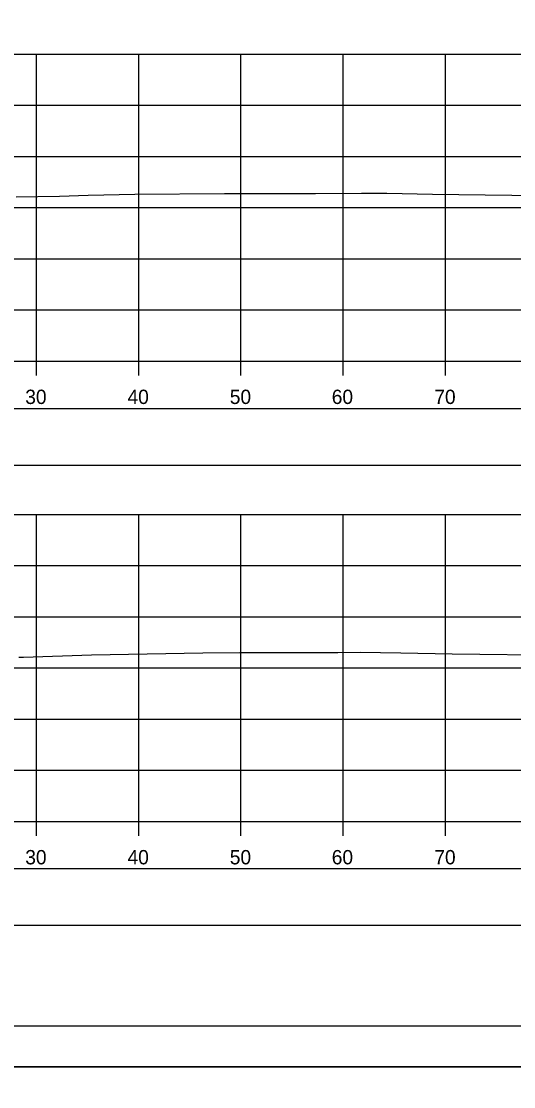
# Model space of a CAD drawing. Extents: x 1369627 to 1374022, y 380035 to 398173.
# Drawn here: x 1372127.1 to 1372175.2, y 384943.6 to 385047.7 of the extents above; entities that cross this region are included whole.
import ezdxf

# ---------------------------------------------------------------- set-up
doc = ezdxf.new("R2010")
doc.units = 0
for name, color, linetype in [('Default', 7, 'Continuous'), ('R_Axis', 7, 'Continuous'), ('R_Axis Annot', 7, 'Continuous'), ('R_Border', 7, 'Continuous'), ('R_Exist Surface', 7, 'Continuous'), ('R_Grid', 7, 'Continuous'), ('R_No Plot', 7, 'Continuous')]:
    doc.layers.add(name, color=color, linetype=linetype)

msp = doc.modelspace()

# ---------------------------------------------------------------- linework, layer by layer
at = {"layer": 'Default'}
for points in [[(1371948.53, 385004.34), (1372248.53, 385004.34), (1372248.53, 385009.86), (1371948.53, 385009.86)], [(1371948.53, 384959.37), (1372248.53, 384959.37), (1372248.53, 384964.89), (1371948.53, 384964.89)]]:
    msp.add_lwpolyline(points, close=True, dxfattribs=at)
at = {"layer": 'R_Axis'}
for p, q in [((1371948.53, 385014.53), (1372248.53, 385014.53)), ((1372128.53, 385013.13), (1372128.53, 385014.53)), ((1372138.53, 385013.13), (1372138.53, 385014.53)), ((1372148.53, 385013.13), (1372148.53, 385014.53)), ((1372158.53, 385013.13), (1372158.53, 385014.53)), ((1372168.53, 385013.13), (1372168.53, 385014.53)), ((1371948.53, 384969.53), (1372248.53, 384969.53)), ((1372128.53, 384968.13), (1372128.53, 384969.53)), ((1372138.53, 384968.13), (1372138.53, 384969.53)), ((1372148.53, 384968.13), (1372148.53, 384969.53)), ((1372158.53, 384968.13), (1372158.53, 384969.53)), ((1372168.53, 384968.13), (1372168.53, 384969.53))]:
    msp.add_line(p, q, dxfattribs=at)
at = {"layer": 'R_Border'}
msp.add_line((1372256.71, 384949.52), (1371940.53, 384949.52), dxfattribs=at)
at = {"layer": 'R_Exist Surface'}
for points in [[(1372126.54, 385030.57), (1372130.8, 385030.66), (1372133.59, 385030.76), (1372138.16, 385030.83), (1372146.92, 385030.92), (1372152.56, 385030.91), (1372155.83, 385030.92), (1372160.31, 385030.95), (1372162.79, 385030.93), (1372167.25, 385030.84), (1372180.18, 385030.68)], [(1372126.8, 384985.58), (1372127.28, 384985.59), (1372133.93, 384985.82), (1372144.8, 384986), (1372148.42, 384986.03), (1372155.84, 384986.03), (1372156.15, 384986.03), (1372157.99, 384986.04), (1372160.18, 384986.06), (1372164.15, 384986.01), (1372169.2, 384985.91), (1372179.96, 384985.77)]]:
    msp.add_lwpolyline(points, dxfattribs=at)
at = {"layer": 'R_Grid'}
for p, q in [((1371948.53, 385044.53), (1372248.53, 385044.53)), ((1372128.53, 385014.53), (1372128.53, 385044.53)), ((1372138.53, 385014.53), (1372138.53, 385044.53)), ((1372148.53, 385014.53), (1372148.53, 385044.53)), ((1372158.53, 385014.53), (1372158.53, 385044.53)), ((1372168.53, 385014.53), (1372168.53, 385044.53)), ((1371948.53, 385039.53), (1372248.53, 385039.53)), ((1371948.53, 385034.53), (1372248.53, 385034.53)), ((1371948.53, 385029.53), (1372248.53, 385029.53)), ((1371948.53, 385024.53), (1372248.53, 385024.53)), ((1371948.53, 385019.53), (1372248.53, 385019.53)), ((1371948.53, 385014.53), (1372248.53, 385014.53)), ((1371948.53, 384999.53), (1372248.53, 384999.53)), ((1372128.53, 384969.53), (1372128.53, 384999.53)), ((1372138.53, 384969.53), (1372138.53, 384999.53)), ((1372148.53, 384969.53), (1372148.53, 384999.53)), ((1372158.53, 384969.53), (1372158.53, 384999.53)), ((1372168.53, 384969.53), (1372168.53, 384999.53)), ((1371948.53, 384994.53), (1372248.53, 384994.53)), ((1371948.53, 384989.53), (1372248.53, 384989.53)), ((1371948.53, 384984.53), (1372248.53, 384984.53)), ((1371948.53, 384979.53), (1372248.53, 384979.53)), ((1371948.53, 384974.53), (1372248.53, 384974.53)), ((1371948.53, 384969.53), (1372248.53, 384969.53))]:
    msp.add_line(p, q, dxfattribs=at)
at = {"layer": 'R_No Plot'}
msp.add_line((1371928.13, 384945.54), (1372261.46, 384945.54), dxfattribs=at)
msp.add_line((1371928.13, 384945.54), (1372261.46, 384945.54), dxfattribs=at)
for points in [[(1371928.12, 385158.88), (1372261.46, 385158.88), (1372261.46, 384945.54), (1371928.12, 384945.54)], [(1372174.45, 385154.98), (1372194.07, 385154.98), (1372194.07, 385145.1), (1372210.18, 385145.1), (1372233.38, 385145.1), (1372233.38, 385112.43), (1372256.59, 385112.43), (1372256.71, 384949.52), (1371940.53, 384949.52), (1371940.53, 385154.98)], [(1371928.12, 384945.54), (1372261.46, 384945.54), (1372261.46, 384732.21), (1371928.12, 384732.21)]]:
    msp.add_lwpolyline(points, close=True, dxfattribs=at)

# ---------------------------------------------------------------- texts
at = {"layer": 'R_Axis Annot'}
for s, p in [('30', (1372127.44, 385010.33)), ('40', (1372137.44, 385010.33)), ('50', (1372147.44, 385010.33)), ('60', (1372157.41, 385010.33)), ('70', (1372167.44, 385010.33)), ('30', (1372127.44, 384965.33)), ('40', (1372137.44, 384965.33)), ('50', (1372147.44, 384965.33)), ('60', (1372157.41, 384965.33)), ('70', (1372167.44, 384965.33))]:
    msp.add_text(s, height=1.4, dxfattribs=at).set_placement(p)

doc.saveas('drawing.dxf')
